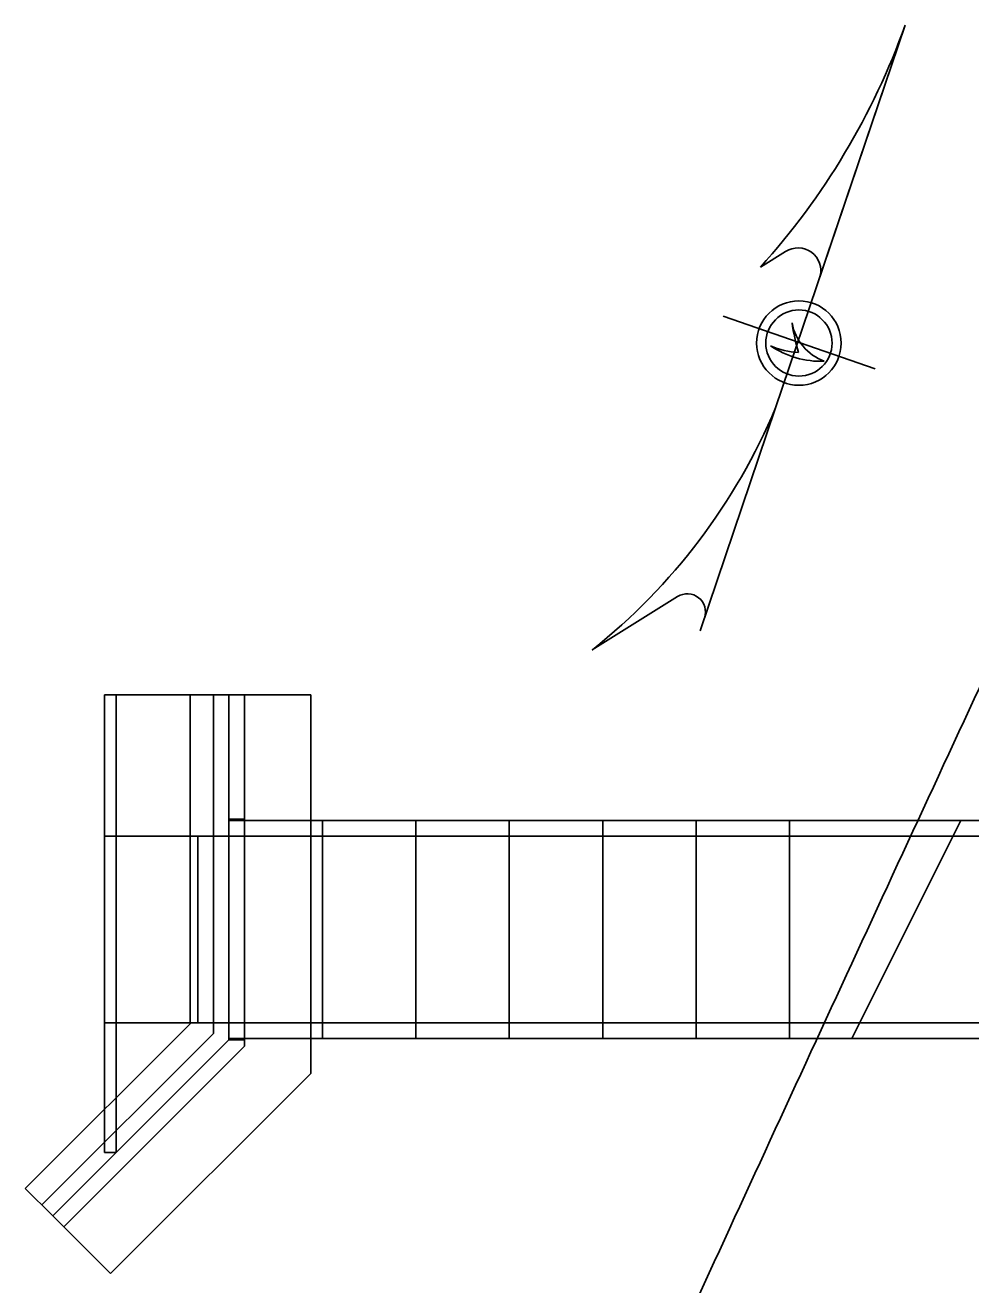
# Model space of a CAD drawing. Extents: x -1609 to 1184, y -412 to 394.
# Drawn here: x -1389 to -1328.3, y 202 to 282.9 of the extents above; entities that cross this region are included whole.
import ezdxf

# ---------------------------------------------------------------- set-up
doc = ezdxf.new("R2010")
doc.units = 0
for name, color, linetype in [('BR_P_Gen_Joint_Filler', 7, 'Continuous'), ('DR_P_Culvert', 7, 'Continuous'), ('DR_P_Headwall', 7, 'Continuous'), ('DR_P_Paved_Gutter', 7, 'Continuous'), ('Level 63', 7, 'Continuous'), ('RW_X_CL', 7, 'Continuous')]:
    doc.layers.add(name, color=color, linetype=linetype)

msp = doc.modelspace()

# ---------------------------------------------------------------- linework, layer by layer
at = {"layer": 'BR_P_Gen_Joint_Filler'}
for p, q in [((-1374.892, 231.875), (-1375.892, 231.875)), ((-1374.892, 217.709), (-1375.892, 217.709))]:
    msp.add_line(p, q, dxfattribs=at)
for points in [[(-1375.892, 231.792), (-1375.892, 231.875), (-1374.892, 231.875), (-1374.892, 231.792)], [(-1375.892, 217.709), (-1375.892, 217.792), (-1374.892, 217.792), (-1374.892, 217.709)]]:
    msp.add_lwpolyline(points, close=True, dxfattribs=at)
at = {"layer": 'DR_P_Culvert'}
for p, q in [((-1375.892, 231.792), (-1328.892, 231.792)), ((-1369.892, 231.792), (-1369.892, 217.792)), ((-1363.892, 231.792), (-1363.892, 217.792)), ((-1357.892, 231.792), (-1357.892, 217.792)), ((-1351.892, 231.792), (-1351.892, 217.792)), ((-1345.892, 231.792), (-1345.892, 217.792)), ((-1339.892, 231.792), (-1339.892, 217.792)), ((-1335.892, 217.792), (-1328.892, 231.792)), ((-1328.892, 231.792), (-1294.892, 231.792)), ((-1375.892, 230.792), (-1374.892, 230.792)), ((-1374.892, 230.792), (-1329.392, 230.792)), ((-1329.392, 230.792), (-1295.892, 230.792)), ((-1375.892, 218.792), (-1374.892, 218.792)), ((-1374.892, 218.792), (-1335.392, 218.792)), ((-1335.392, 218.792), (-1295.892, 218.792)), ((-1375.892, 217.792), (-1335.892, 217.792)), ((-1335.892, 217.792), (-1294.892, 217.792))]:
    msp.add_line(p, q, dxfattribs=at)
at = {"layer": 'DR_P_Headwall'}
for p, q in [((-1378.808, 239.875), (-1375.892, 239.875)), ((-1378.391, 239.875), (-1378.391, 230.792)), ((-1376.891, 239.875), (-1376.891, 218.123)), ((-1375.892, 239.875), (-1374.892, 239.875)), ((-1375.892, 239.875), (-1375.892, 231.875)), ((-1374.892, 239.875), (-1374.892, 231.875)), ((-1374.892, 239.875), (-1370.642, 239.875)), ((-1370.642, 239.875), (-1370.642, 231.792)), ((-1375.892, 231.875), (-1375.892, 217.709)), ((-1374.892, 231.792), (-1374.892, 217.295)), ((-1370.642, 231.792), (-1370.642, 217.792)), ((-1378.391, 230.84), (-1378.391, 218.744)), ((-1377.892, 230.792), (-1378.391, 230.792)), ((-1377.892, 230.792), (-1377.892, 218.792)), ((-1375.892, 230.792), (-1377.892, 230.792)), ((-1388.973, 208.163), (-1378.391, 218.744)), ((-1377.892, 218.792), (-1378.391, 218.792)), ((-1375.892, 218.792), (-1377.892, 218.792)), ((-1387.912, 207.102), (-1376.891, 218.123)), ((-1387.205, 206.395), (-1375.892, 217.709)), ((-1370.642, 217.792), (-1370.642, 215.534)), ((-1386.498, 205.688), (-1374.892, 217.295)), ((-1383.493, 202.683), (-1370.642, 215.534)), ((-1387.205, 206.395), (-1388.973, 208.163)), ((-1386.498, 205.688), (-1387.205, 206.395)), ((-1383.493, 202.683), (-1386.498, 205.688))]:
    msp.add_line(p, q, dxfattribs=at)
at = {"layer": 'DR_P_Paved_Gutter'}
for p, q in [((-1383.892, 239.875), (-1383.892, 230.792)), ((-1383.892, 239.875), (-1375.892, 239.875)), ((-1383.142, 239.875), (-1383.142, 230.792)), ((-1383.892, 230.792), (-1383.892, 218.792)), ((-1383.892, 230.792), (-1377.892, 230.792)), ((-1383.142, 230.792), (-1383.142, 218.792)), ((-1383.892, 218.792), (-1377.892, 218.792)), ((-1383.892, 218.792), (-1383.892, 210.459)), ((-1383.142, 218.792), (-1383.142, 210.459)), ((-1383.892, 210.459), (-1383.142, 210.459))]:
    msp.add_line(p, q, dxfattribs=at)
at = {"layer": 'Level 63'}
for p, q in [((-1332.474, 282.895), (-1340.792, 258.303)), ((-1332.474, 282.895), (-1337.941, 266.732)), ((-1340.146, 268.345), (-1341.767, 267.347)), ((-1337.941, 266.732), (-1337.941, 266.732)), ((-1344.163, 264.204), (-1334.401, 260.814)), ((-1345.636, 243.983), (-1340.792, 258.303)), ((-1352.558, 242.768), (-1347.081, 246.187)), ((-1352.563, 242.778), (-1352.557, 242.767)), ((-1352.557, 242.767), (-1352.558, 242.768))]:
    msp.add_line(p, q, dxfattribs=at)
for radius in [2.714, 2.125]:
    msp.add_circle((-1339.293, 262.472), radius, dxfattribs=at)
for centre, radius, start, end in [((-1376.377, 298.586), 46.623, 317.9309, 340.33314), ((-1339.344, 267.127), 1.458, 344.26954, 123.36983), ((-1323.623, 266.277), 16.307, 188.85814, 195.69132), ((-1336.524, 264.368), 3.268, 190.61669, 249.56846), ((-1339.036, 267.004), 5.145, 246.20055, 266.81025), ((-1337.889, 267.022), 5.721, 235.70133, 272.24661), ((-1377.019, 273.512), 39.29, 308.50669, 337.22522), ((-1346.462, 245.194), 1.17, 341.31097, 121.95985)]:
    msp.add_arc(centre, radius, start, end, dxfattribs=at)
at = {"layer": 'RW_X_CL'}
msp.add_arc((9067.948, -4580.754), 11459.16, 155.1083217, 155.3583216, dxfattribs=at)

doc.saveas('drawing.dxf')
